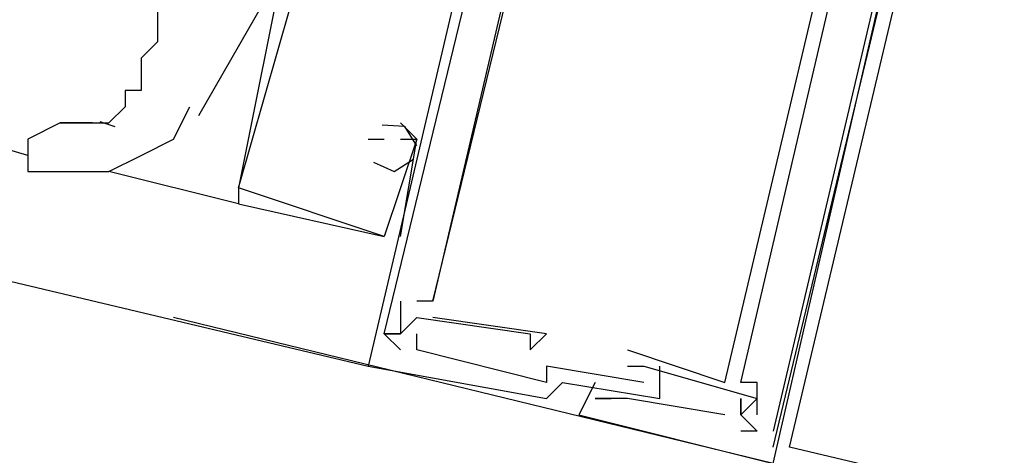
# Model space of a CAD drawing. Header units: feet. Extents: x -79 to 198, y -22 to 181.
# Tile 279 of 318: x 133.873 to 134.683, y 122.744 to 123.103. Entities that reach past the tile are written whole.
import ezdxf

# ---------------------------------------------------------------- set-up
doc = ezdxf.new("R2010")
doc.units = ezdxf.units.FT
doc.layers.add('A-LINEA', color=7, linetype='CONTINUOUS')

msp = doc.modelspace()

# ---------------------------------------------------------------- linework, layer by layer
at = {"layer": 'A-LINEA'}
for p, q in [((127.7467, 124.3378), (134.16, 122.8178)), ((134.6, 123.2178), (134.4933, 122.7644)), ((134.6, 123.2178), (134.4933, 122.7644)), ((134.6, 123.2178), (134.4933, 122.7644)), ((134.0207, 123.0238), (134.0744, 123.1173)), ((133.88, 122.9911), (133.7867, 123.0178)), ((133.9333, 123.0178), (133.9067, 123.0178)), ((133.9394, 123.0188), (133.9517, 123.0147)), ((134.1733, 123.0178), (134.1733, 123.0178)), ((134.1733, 123.0178), (134.1733, 123.0178)), ((134.1733, 123.0178), (134.1733, 123.0178)), ((134.1733, 123.0178), (134.1733, 123.0178)), ((134.1733, 123.0178), (134.1733, 123.0178)), ((134.1733, 123.0178), (134.1733, 123.0178)), ((134.1867, 123.0178), (134.1867, 123.0178)), ((134.1867, 123.0178), (134.1867, 123.0178)), ((134.1867, 123.0178), (134.1867, 123.0178)), ((134.16, 123.0044), (134.16, 123.0044)), ((134.16, 123.0044), (134.16, 123.0044)), ((134.16, 123.0044), (134.16, 123.0044)), ((134.1733, 123.0044), (134.1733, 123.0044)), ((134.1733, 123.0044), (134.1733, 123.0044)), ((134.1733, 123.0044), (134.1733, 123.0044)), ((134.1867, 123.0044), (134.1867, 123.0044)), ((134.1867, 123.0044), (134.1867, 123.0044)), ((134.1867, 123.0044), (134.1867, 123.0044)), ((134.2, 123.0044), (134.2, 123.0044)), ((134.2, 123.0044), (134.2, 123.0044)), ((134.2, 123.0044), (134.2, 123.0044)), ((134.2, 123.0044), (134.2, 123.0044)), ((134.2, 123.0044), (134.2, 123.0044)), ((134.2, 123.0044), (134.2, 123.0044)), ((134.0533, 122.9511), (133.9467, 122.9778)), ((133.96, 122.9778), (133.96, 122.9778)), ((134.0533, 122.9644), (134.0533, 122.9511)), ((134.0533, 122.9644), (134.0533, 122.9644)), ((134.0533, 122.9644), (134.0533, 122.9644)), ((134.0533, 122.9644), (134.0533, 122.9511)), ((134.0533, 122.9644), (134.0533, 122.9644)), ((134.0533, 122.9644), (134.0533, 122.9644)), ((134.0533, 122.9644), (134.0533, 122.9511)), ((134.0533, 122.9644), (134.0533, 122.9644)), ((134.0533, 122.9644), (134.0533, 122.9644)), ((134.0533, 122.9511), (134.1733, 122.9244)), ((134.0533, 122.9511), (134.0533, 122.9511)), ((134.0533, 122.9511), (134.1733, 122.9244)), ((134.0533, 122.9511), (134.0533, 122.9511)), ((134.0533, 122.9511), (134.1733, 122.9244)), ((134.0533, 122.9511), (134.0533, 122.9511)), ((134.1733, 122.9244), (134.1733, 122.9244)), ((134.1733, 122.9244), (134.1733, 122.9244)), ((134.1733, 122.9244), (134.1733, 122.9244)), ((134.1733, 122.9244), (134.1733, 122.9244)), ((134.1733, 122.9244), (134.1733, 122.9244)), ((134.1733, 122.9244), (134.1733, 122.9244)), ((134.1867, 122.9244), (134.1867, 122.9244)), ((134.1867, 122.9244), (134.1867, 122.9244)), ((134.1867, 122.9244), (134.1867, 122.9244)), ((134.1867, 122.8711), (134.1867, 122.8711)), ((134.1867, 122.8711), (134.1867, 122.8711)), ((134.1867, 122.8711), (134.1867, 122.8711)), ((134.2, 122.8711), (134.2, 122.8711)), ((134.2, 122.8711), (134.2, 122.8711)), ((134.2, 122.8711), (134.2, 122.8711)), ((134.2133, 122.8711), (134.2133, 122.8711)), ((134.2133, 122.8711), (134.2133, 122.8711)), ((134.2133, 122.8711), (134.2133, 122.8711)), ((134.2133, 122.8711), (134.2133, 122.8711)), ((134.2133, 122.8711), (134.2133, 122.8711)), ((134.2133, 122.8711), (134.2133, 122.8711)), ((134.4933, 122.7378), (134, 122.8578)), ((134.2, 122.8578), (134.1867, 122.8444)), ((134.2, 122.8578), (134.1867, 122.8444)), ((134.2, 122.8578), (134.1867, 122.8444)), ((134.2, 122.8578), (134.2, 122.8578)), ((134.2, 122.8578), (134.2, 122.8578)), ((134.2, 122.8578), (134.2, 122.8578)), ((134.2, 122.8578), (134.2, 122.8578)), ((134.2, 122.8578), (134.2, 122.8578)), ((134.2, 122.8578), (134.2, 122.8578)), ((134.2133, 122.8578), (134.2133, 122.8578)), ((134.2133, 122.8578), (134.2133, 122.8578)), ((134.2133, 122.8578), (134.2133, 122.8578)), ((134.1733, 122.8444), (134.1733, 122.8444)), ((134.1733, 122.8444), (134.1733, 122.8444)), ((134.1733, 122.8444), (134.1733, 122.8444)), ((134.1733, 122.8444), (134.1733, 122.8444)), ((134.1733, 122.8444), (134.1733, 122.8444)), ((134.1733, 122.8444), (134.1733, 122.8444)), ((134.1867, 122.8444), (134.1867, 122.8444)), ((134.1867, 122.8444), (134.1867, 122.8444)), ((134.1867, 122.8444), (134.1867, 122.8444)), ((134.1867, 122.8444), (134.1867, 122.8444)), ((134.1867, 122.8444), (134.1867, 122.8444)), ((134.1867, 122.8444), (134.1867, 122.8444)), ((134.1867, 122.8444), (134.1867, 122.8444)), ((134.1867, 122.8444), (134.1867, 122.8444)), ((134.1867, 122.8444), (134.1867, 122.8444)), ((134.2, 122.8444), (134.2, 122.8444)), ((134.2, 122.8444), (134.2, 122.8444)), ((134.2, 122.8444), (134.2, 122.8444)), ((134.2933, 122.8444), (134.2933, 122.8444)), ((134.2933, 122.8444), (134.2933, 122.8444)), ((134.2933, 122.8444), (134.2933, 122.8444)), ((134.3067, 122.8444), (134.3067, 122.8444)), ((134.3067, 122.8444), (134.3067, 122.8444)), ((134.3067, 122.8444), (134.3067, 122.8444)), ((134.1867, 122.8311), (134.1867, 122.8311)), ((134.1867, 122.8311), (134.1867, 122.8311)), ((134.1867, 122.8311), (134.1867, 122.8311)), ((134.2, 122.8311), (134.2, 122.8311)), ((134.2, 122.8311), (134.2, 122.8311)), ((134.2, 122.8311), (134.2, 122.8311)), ((134.2933, 122.8311), (134.2933, 122.8311)), ((134.2933, 122.8311), (134.2933, 122.8311)), ((134.2933, 122.8311), (134.2933, 122.8311)), ((134.3733, 122.8311), (134.3733, 122.8311)), ((134.3733, 122.8311), (134.3733, 122.8311)), ((134.3733, 122.8311), (134.3733, 122.8311)), ((134.16, 122.8178), (134.16, 122.8178)), ((134.16, 122.8178), (134.16, 122.8178)), ((134.16, 122.8178), (134.16, 122.8178)), ((134.3067, 122.8178), (134.3067, 122.8178)), ((134.3067, 122.8178), (134.3067, 122.8178)), ((134.3067, 122.8178), (134.3067, 122.8178)), ((134.3067, 122.8178), (134.3067, 122.8178)), ((134.3067, 122.8178), (134.3067, 122.8178)), ((134.3067, 122.8178), (134.3067, 122.8178)), ((134.3733, 122.8178), (134.3733, 122.8178)), ((134.3733, 122.8178), (134.3733, 122.8178)), ((134.3733, 122.8178), (134.3733, 122.8178)), ((134.3867, 122.8178), (134.3867, 122.8178)), ((134.3867, 122.8178), (134.3867, 122.8178)), ((134.3867, 122.8178), (134.3867, 122.8178)), ((134.4, 122.8178), (134.4, 122.8178)), ((134.4, 122.8178), (134.4, 122.8178)), ((134.4, 122.8178), (134.4, 122.8178)), ((134.3067, 122.8044), (134.3067, 122.8044)), ((134.3067, 122.8044), (134.3067, 122.8044)), ((134.3067, 122.8044), (134.3067, 122.8044)), ((134.32, 122.8044), (134.32, 122.8044)), ((134.32, 122.8044), (134.32, 122.8044)), ((134.32, 122.8044), (134.32, 122.8044)), ((134.3467, 122.8044), (134.3467, 122.8044)), ((134.3467, 122.8044), (134.3467, 122.8044)), ((134.3467, 122.8044), (134.3467, 122.8044)), ((134.3867, 122.8044), (134.3867, 122.8044)), ((134.3867, 122.8044), (134.3867, 122.8044)), ((134.3867, 122.8044), (134.3867, 122.8044)), ((134.4, 122.8044), (134.4, 122.8044)), ((134.4, 122.8044), (134.4, 122.8044)), ((134.4, 122.8044), (134.4, 122.8044)), ((134.4, 122.8044), (134.4, 122.8044)), ((134.4, 122.8044), (134.4, 122.8044)), ((134.4, 122.8044), (134.4, 122.8044)), ((134.4533, 122.8044), (134.4533, 122.8044)), ((134.4533, 122.8044), (134.4533, 122.8044)), ((134.4533, 122.8044), (134.4533, 122.8044)), ((134.4667, 122.8044), (134.4667, 122.8044)), ((134.4667, 122.8044), (134.4667, 122.8044)), ((134.4667, 122.8044), (134.4667, 122.8044)), ((134.48, 122.8044), (134.48, 122.8044)), ((134.48, 122.8044), (134.48, 122.8044)), ((134.48, 122.8044), (134.48, 122.8044)), ((134.3067, 122.7911), (134.3067, 122.7911)), ((134.3067, 122.7911), (134.3067, 122.7911)), ((134.3067, 122.7911), (134.3067, 122.7911)), ((134.3467, 122.7911), (134.3467, 122.7911)), ((134.3467, 122.7911), (134.3467, 122.7911)), ((134.3467, 122.7911), (134.3467, 122.7911)), ((134.3467, 122.7911), (134.3467, 122.7911)), ((134.3467, 122.7911), (134.3467, 122.7911)), ((134.3467, 122.7911), (134.3467, 122.7911)), ((134.36, 122.7911), (134.36, 122.7911)), ((134.36, 122.7911), (134.36, 122.7911)), ((134.36, 122.7911), (134.36, 122.7911)), ((134.3733, 122.7911), (134.3733, 122.7911)), ((134.3733, 122.7911), (134.3733, 122.7911)), ((134.3733, 122.7911), (134.3733, 122.7911)), ((134.4, 122.7911), (134.4, 122.7911)), ((134.4, 122.7911), (134.4, 122.7911)), ((134.4, 122.7911), (134.4, 122.7911)), ((134.4667, 122.7911), (134.4667, 122.7911)), ((134.4667, 122.7911), (134.4667, 122.7911)), ((134.4667, 122.7911), (134.4667, 122.7911)), ((134.48, 122.7911), (134.48, 122.7911)), ((134.48, 122.7911), (134.48, 122.7911)), ((134.48, 122.7911), (134.48, 122.7911)), ((134.3333, 122.7778), (134.3333, 122.7778)), ((134.3333, 122.7778), (134.3333, 122.7778)), ((134.3333, 122.7778), (134.3333, 122.7778)), ((134.4533, 122.7778), (134.4533, 122.7778)), ((134.4533, 122.7778), (134.4533, 122.7778)), ((134.4533, 122.7778), (134.4533, 122.7778)), ((134.4667, 122.7778), (134.4667, 122.7778)), ((134.4667, 122.7778), (134.4667, 122.7778)), ((134.4667, 122.7778), (134.4667, 122.7778)), ((134.4667, 122.7778), (134.4667, 122.7778)), ((134.4667, 122.7778), (134.4667, 122.7778)), ((134.4667, 122.7778), (134.4667, 122.7778)), ((134.4667, 122.7778), (134.4667, 122.7778)), ((134.4667, 122.7778), (134.4667, 122.7778)), ((134.4667, 122.7778), (134.4667, 122.7778)), ((134.48, 122.7778), (134.48, 122.7778)), ((134.48, 122.7778), (134.48, 122.7778)), ((134.48, 122.7778), (134.48, 122.7778)), ((134.48, 122.7644), (134.4667, 122.7644)), ((134.4667, 122.7644), (134.4667, 122.7644)), ((134.48, 122.7644), (134.4667, 122.7644)), ((134.4667, 122.7644), (134.4667, 122.7644)), ((134.48, 122.7644), (134.4667, 122.7644)), ((134.4667, 122.7644), (134.4667, 122.7644)), ((134.48, 122.7644), (134.48, 122.7644)), ((134.48, 122.7644), (134.48, 122.7644)), ((134.48, 122.7644), (134.48, 122.7644)), ((134.48, 122.7644), (134.48, 122.7644)), ((134.48, 122.7644), (134.48, 122.7644)), ((134.48, 122.7644), (134.48, 122.7644)), ((134.4933, 122.7511), (134.4933, 122.7511)), ((134.4933, 122.7511), (134.4933, 122.7511)), ((134.4933, 122.7511), (134.4933, 122.7511))]:
    msp.add_line(p, q, dxfattribs=at)
for points in [[(134.68, 123.5511), (135.4933, 123.3644), (135.3067, 122.5511), (134.4933, 122.7378), (134.68, 123.5511)], [(134.6933, 123.5378), (135.48, 123.3511), (135.2933, 122.5644), (134.5067, 122.7511), (134.6933, 123.5378)], [(134.32, 123.4978), (134.16, 122.8178), (134.3067, 122.7911), (134.32, 122.8044), (134.4, 122.7911), (134.4, 122.8044), (134.4, 122.8178)], [(134.32, 123.4978), (134.16, 122.8178), (134.3067, 122.7911), (134.32, 122.8044), (134.4, 122.7911), (134.4, 122.8044), (134.4, 122.8178)], [(134.32, 123.4978), (134.16, 122.8178), (134.3067, 122.7911), (134.32, 122.8044), (134.4, 122.7911), (134.4, 122.8044), (134.4, 122.8178)], [(134.4933, 122.7511), (134.6533, 123.4178), (134.64, 123.4178), (134.64, 123.4178)], [(134.4933, 122.7511), (134.6533, 123.4178), (134.64, 123.4178), (134.64, 123.4178)], [(134.4933, 122.7511), (134.6533, 123.4178), (134.64, 123.4178), (134.64, 123.4178)], [(134.3067, 123.3778), (134.3333, 123.3644), (134.3067, 123.2711), (134.2933, 123.2844), (134.2933, 123.2711), (134.3067, 123.2711), (134.2133, 122.8711), (134.2, 122.8711)], [(134.3067, 123.3778), (134.3333, 123.3644), (134.3067, 123.2711), (134.2933, 123.2844), (134.2933, 123.2711), (134.3067, 123.2711), (134.2133, 122.8711), (134.2, 122.8711)], [(134.3067, 123.3778), (134.3333, 123.3644), (134.3067, 123.2711), (134.2933, 123.2844), (134.2933, 123.2711), (134.3067, 123.2711), (134.2133, 122.8711), (134.2, 122.8711)], [(134.2133, 122.8711), (134.3333, 123.3644), (134.4267, 123.3378), (134.4267, 123.3378)], [(134.2133, 122.8711), (134.3333, 123.3644), (134.4267, 123.3378), (134.4267, 123.3378)], [(134.2133, 122.8711), (134.3333, 123.3644), (134.4267, 123.3378), (134.4267, 123.3378)], [(134.3733, 122.8311), (134.4533, 122.8044), (134.5733, 123.3111), (134.4933, 123.3244), (134.4933, 123.3244)], [(134.3733, 122.8311), (134.4533, 122.8044), (134.5733, 123.3111), (134.4933, 123.3244), (134.4933, 123.3244)], [(134.3733, 122.8311), (134.4533, 122.8044), (134.5733, 123.3111), (134.4933, 123.3244), (134.4933, 123.3244)], [(134.48, 122.7778), (134.48, 122.8044), (134.4667, 122.8044), (134.56, 123.2044), (134.5733, 123.2044), (134.5867, 123.2178), (134.5733, 123.2178), (134.56, 123.2178), (134.5867, 123.3111)], [(134.48, 122.7778), (134.48, 122.8044), (134.4667, 122.8044), (134.56, 123.2044), (134.5733, 123.2044), (134.5867, 123.2178), (134.5733, 123.2178), (134.56, 123.2178), (134.5867, 123.3111)], [(134.48, 122.7778), (134.48, 122.8044), (134.4667, 122.8044), (134.56, 123.2044), (134.5733, 123.2044), (134.5867, 123.2178), (134.5733, 123.2178), (134.56, 123.2178), (134.5867, 123.3111)], [(134.1867, 122.8311), (134.1733, 122.8444), (134.28, 123.2844), (134.2933, 123.2844), (134.3067, 123.2711)], [(134.1867, 122.8311), (134.1733, 122.8444), (134.28, 123.2844), (134.2933, 123.2844), (134.3067, 123.2711)], [(134.1867, 122.8311), (134.1733, 122.8444), (134.28, 123.2844), (134.2933, 123.2844), (134.3067, 123.2711)], [(134.24, 123.2578), (134.2267, 123.2578), (134.2133, 123.2444), (134.2133, 123.2178), (134.2, 123.1911), (134.2, 123.1778), (134.2267, 123.1644), (134.2267, 123.1244), (134.1333, 123.1511), (134.1333, 123.1644), (134.12, 123.1644), (134.12, 123.1511), (134.0933, 123.1644), (134.1067, 123.1644), (134.0933, 123.1644), (134.0533, 122.9644)], [(134.24, 123.2578), (134.2267, 123.2578), (134.2133, 123.2444), (134.2133, 123.2178), (134.2, 123.1911), (134.2, 123.1778), (134.2267, 123.1644), (134.2267, 123.1244), (134.1333, 123.1511), (134.1333, 123.1644), (134.12, 123.1644), (134.12, 123.1511), (134.0933, 123.1644), (134.1067, 123.1644), (134.0933, 123.1644), (134.0533, 122.9644)], [(134.24, 123.2578), (134.2267, 123.2578), (134.2133, 123.2444), (134.2133, 123.2178), (134.2, 123.1911), (134.2, 123.1778), (134.2267, 123.1644), (134.2267, 123.1244), (134.1333, 123.1511), (134.1333, 123.1644), (134.12, 123.1644), (134.12, 123.1511), (134.0933, 123.1644), (134.1067, 123.1644), (134.0933, 123.1644), (134.0533, 122.9644)], [(134.1867, 123.0044), (134.2, 123.0044), (134.1733, 122.9244), (134.0533, 122.9644), (134.1067, 123.1511), (134.12, 123.1511)], [(134.1867, 123.0044), (134.2, 123.0044), (134.1733, 122.9244), (134.0533, 122.9644), (134.1067, 123.1511), (134.12, 123.1511)], [(134.1867, 123.0044), (134.2, 123.0044), (134.1733, 122.9244), (134.0533, 122.9644), (134.1067, 123.1511), (134.12, 123.1511)], [(134, 123.1378), (133.9867, 123.1244), (133.9867, 123.1111), (133.9867, 123.0844), (133.9733, 123.0711), (133.9733, 123.0578), (133.9733, 123.0444), (133.96, 123.0444), (133.96, 123.0311), (133.9467, 123.0178)], [(133.88, 122.9778), (133.8933, 122.9778), (133.9067, 122.9778), (133.92, 122.9778), (133.9467, 122.9778), (133.9733, 122.9911), (134, 123.0044), (134.0133, 123.0311)], [(133.9067, 123.0178), (133.88, 123.0044), (133.88, 122.9911), (133.88, 122.9778)], [(133.9067, 123.0178), (133.92, 123.0178), (133.9467, 123.0178)], [(134.2, 122.9988), (134.1903, 123.0149), (134.1715, 123.0159)], [(134.2, 122.9988), (134.1903, 123.0149), (134.1715, 123.0159)], [(134.2, 122.9988), (134.1903, 123.0149), (134.1715, 123.0159)], [(134.1867, 122.9244), (134.2, 123.0044), (134.1867, 123.0178)], [(134.1867, 122.9244), (134.2, 123.0044), (134.1867, 123.0178)], [(134.1867, 122.9244), (134.2, 123.0044), (134.1867, 123.0178)], [(134.16, 123.0044), (134.1733, 123.0044), (134.1733, 123.0044)], [(134.16, 123.0044), (134.1733, 123.0044), (134.1733, 123.0044)], [(134.16, 123.0044), (134.1733, 123.0044), (134.1733, 123.0044)], [(134.1643, 122.9854), (134.1815, 122.9778), (134.1974, 122.9879)], [(134.1643, 122.9854), (134.1815, 122.9778), (134.1974, 122.9879)], [(134.1643, 122.9854), (134.1815, 122.9778), (134.1974, 122.9879)], [(134.1867, 122.8711), (134.1867, 122.8444), (134.1733, 122.8444), (134.1867, 122.8444), (134.2, 122.8578), (134.2933, 122.8444), (134.2933, 122.8311), (134.3067, 122.8444), (134.2133, 122.8578)], [(134.1867, 122.8711), (134.1867, 122.8444), (134.1733, 122.8444), (134.1867, 122.8444), (134.2, 122.8578), (134.2933, 122.8444), (134.2933, 122.8311), (134.3067, 122.8444), (134.2133, 122.8578)], [(134.1867, 122.8711), (134.1867, 122.8444), (134.1733, 122.8444), (134.1867, 122.8444), (134.2, 122.8578), (134.2933, 122.8444), (134.2933, 122.8311), (134.3067, 122.8444), (134.2133, 122.8578)], [(134.3067, 122.8044), (134.2, 122.8311), (134.2, 122.8444)], [(134.3067, 122.8044), (134.2, 122.8311), (134.2, 122.8444)], [(134.3067, 122.8044), (134.2, 122.8311), (134.2, 122.8444)], [(134.3867, 122.8044), (134.3067, 122.8178), (134.3067, 122.8044)], [(134.3867, 122.8044), (134.3067, 122.8178), (134.3067, 122.8044)], [(134.3867, 122.8044), (134.3067, 122.8178), (134.3067, 122.8044)], [(134.3733, 122.8178), (134.3867, 122.8178), (134.48, 122.7911), (134.4667, 122.7778), (134.48, 122.7644)], [(134.3733, 122.8178), (134.3867, 122.8178), (134.48, 122.7911), (134.4667, 122.7778), (134.48, 122.7644)], [(134.3733, 122.8178), (134.3867, 122.8178), (134.48, 122.7911), (134.4667, 122.7778), (134.48, 122.7644)], [(134.3467, 122.8044), (134.3333, 122.7778), (134.4933, 122.7378)], [(134.3467, 122.8044), (134.3333, 122.7778), (134.4933, 122.7378)], [(134.3467, 122.8044), (134.3333, 122.7778), (134.4933, 122.7378)], [(134.4533, 122.7778), (134.3733, 122.7911), (134.3467, 122.7911), (134.36, 122.7911)], [(134.4533, 122.7778), (134.3733, 122.7911), (134.3467, 122.7911), (134.36, 122.7911)], [(134.4533, 122.7778), (134.3733, 122.7911), (134.3467, 122.7911), (134.36, 122.7911)], [(134.4667, 122.7778), (134.4667, 122.7911), (134.4667, 122.7778)], [(134.4667, 122.7778), (134.4667, 122.7911), (134.4667, 122.7778)], [(134.4667, 122.7778), (134.4667, 122.7911), (134.4667, 122.7778)]]:
    msp.add_lwpolyline(points, dxfattribs=at)

doc.saveas('drawing.dxf')
